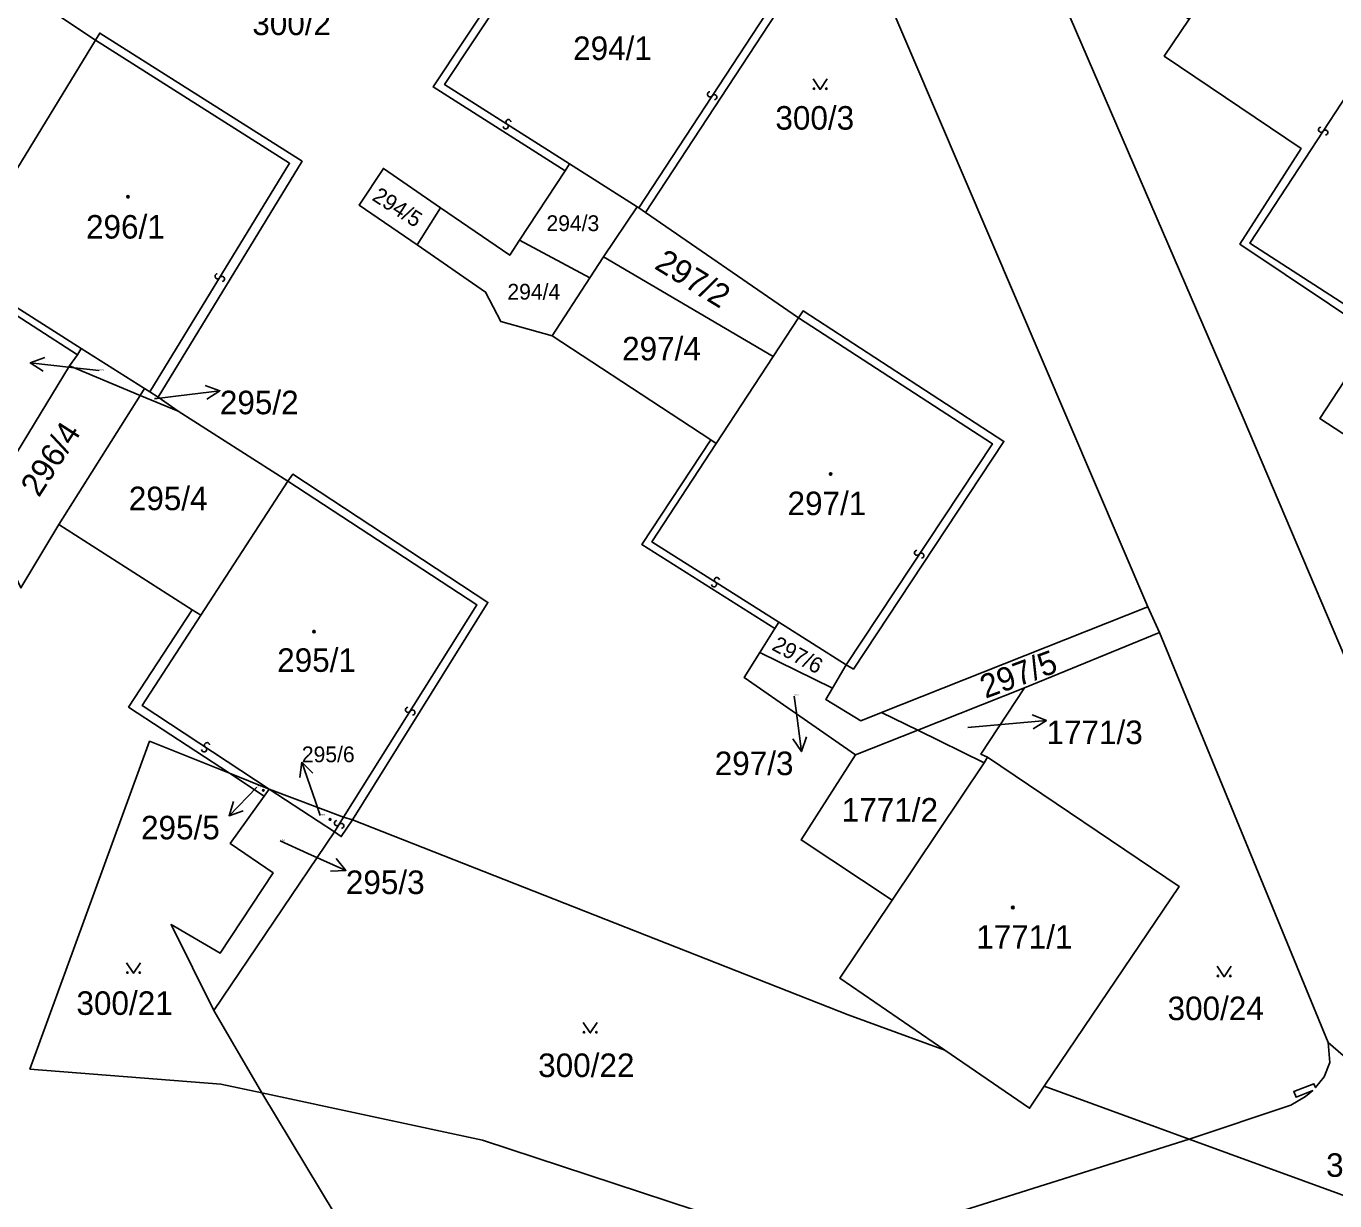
# Model space of a CAD drawing. Extents: x -598233 to -596890, y -1157848 to -1156431.
# Drawn here: x -597078.2 to -596983.7, y -1157365.9 to -1157281 of the extents above; entities that cross this region are included whole.
import ezdxf

# ---------------------------------------------------------------- set-up
doc = ezdxf.new("R2010")
doc.units = 0
for name, color, linetype in [('Level 1', 7, 'Continuous'), ('Level 13', 7, 'Continuous'), ('Level 3', 7, 'Continuous'), ('Level 4', 7, 'Continuous'), ('Level 5', 7, 'Continuous'), ('Level 57', 7, 'Continuous'), ('Level 60', 7, 'Continuous'), ('Vrstva 60', 7, 'Continuous')]:
    doc.layers.add(name, color=color, linetype=linetype)

msp = doc.modelspace()

# ---------------------------------------------------------------- linework, layer by layer
at = {"layer": 'Level 1'}
for points in [[(-596976.87, -1157340.88), (-596990.29, -1157309.32), (-597025.25, -1157228.4)], [(-596997.17, -1157322.98), (-597035.25, -1157233.91), (-597035.84, -1157232.86)], [(-597037.31, -1157269.12), (-597036.99, -1157268.61), (-597022.51, -1157277.8), (-597033.44, -1157294.49)], [(-597084.07, -1157274.81), (-597073.18, -1157282.05)], [(-597039.26, -1157291.48), (-597048.79, -1157285.42), (-597044.22, -1157278.51)], [(-596994.18, -1157280.52), (-596995.98, -1157283.2), (-596986.1, -1157289.88), (-596990.52, -1157296.78), (-596980.78, -1157303.32), (-596984.75, -1157309.37), (-596980.25, -1157312.32), (-596975.86, -1157305.71)], [(-597073.18, -1157282.05), (-597072.86, -1157281.54), (-597058.25, -1157290.79), (-597068.65, -1157307.84)], [(-597073.18, -1157282.05), (-597079.13, -1157291.8)], [(-597074.48, -1157304.77), (-597084.11, -1157298.56), (-597079.72, -1157291.42)], [(-597048.25, -1157294.15), (-597052.38, -1157291.31), (-597054.12, -1157293.97), (-597049.95, -1157296.84)], [(-597038.93, -1157290.98), (-597039.26, -1157291.48)], [(-597038.93, -1157290.98), (-597034.04, -1157294.08)], [(-597039.26, -1157291.48), (-597042.54, -1157296.49)], [(-597048.25, -1157294.15), (-597049.95, -1157296.84)], [(-597048.25, -1157294.15), (-597043.26, -1157297.59), (-597042.54, -1157296.49)], [(-597034.04, -1157294.08), (-597036.48, -1157297.69)], [(-597033.93, -1157294.15), (-597034.04, -1157294.08)], [(-597033.93, -1157294.15), (-597033.44, -1157294.49)], [(-597033.44, -1157294.49), (-597022.4, -1157302.1)], [(-597040.19, -1157303.4), (-597043.91, -1157302.36), (-597045, -1157300.25), (-597049.95, -1157296.84)], [(-597037.46, -1157299.21), (-597042.54, -1157296.49)], [(-597036.48, -1157297.69), (-597037.46, -1157299.21)], [(-597024.23, -1157304.9), (-597036.48, -1157297.69)], [(-597037.46, -1157299.21), (-597040.19, -1157303.4)], [(-597022.4, -1157302.1), (-597022.07, -1157301.6), (-597007.57, -1157311.03), (-597018.43, -1157327.48), (-597018.95, -1157327.17)], [(-597024.23, -1157304.9), (-597022.4, -1157302.1)], [(-597040.19, -1157303.4), (-597028.74, -1157310.92)], [(-597074.48, -1157304.77), (-597074.2, -1157304.31)], [(-597074.2, -1157304.31), (-597069.63, -1157307.21)], [(-597075.06, -1157305.58), (-597080.14, -1157313.91), (-597082.98, -1157312.32), (-597078.56, -1157321.62), (-597075.81, -1157317.03)], [(-597075.06, -1157305.58), (-597074.48, -1157304.77)], [(-597075.06, -1157305.58), (-597069.94, -1157307.71)], [(-597028.34, -1157311.18), (-597024.23, -1157304.9)], [(-597069.94, -1157307.71), (-597069.63, -1157307.21)], [(-597069.63, -1157307.21), (-597069.24, -1157307.46)], [(-597069.24, -1157307.46), (-597068.65, -1157307.84)], [(-597075.81, -1157317.03), (-597069.94, -1157307.71)], [(-597069.94, -1157307.71), (-597067.2, -1157308.85)], [(-597068.65, -1157307.84), (-597067.2, -1157308.85)], [(-597067.2, -1157308.85), (-597059.27, -1157313.9)], [(-597028.74, -1157310.92), (-597033.71, -1157318.49), (-597024.1, -1157324.56)], [(-597028.74, -1157310.92), (-597028.34, -1157311.18)], [(-597065.56, -1157323.59), (-597059.27, -1157313.9)], [(-597059.27, -1157313.9), (-597058.93, -1157313.4), (-597044.83, -1157322.66), (-597054.61, -1157338.36)], [(-597075.81, -1157317.03), (-597066.19, -1157323.19)], [(-597066.19, -1157323.19), (-597070.78, -1157330.22), (-597063.5, -1157335)], [(-597065.56, -1157323.59), (-597066.19, -1157323.19)], [(-596997.17, -1157322.98), (-597016.4, -1157330.61)], [(-596997.17, -1157322.98), (-596996.33, -1157324.84)], [(-597023.81, -1157324.1), (-597024.1, -1157324.56)], [(-597023.81, -1157324.1), (-597018.95, -1157327.17)], [(-597024.1, -1157324.56), (-597025.19, -1157326.28)], [(-597006.09, -1157328.83), (-596996.33, -1157324.84)], [(-596996.33, -1157324.84), (-596984.15, -1157354.46)], [(-597018.28, -1157333.68), (-597026.33, -1157328.08), (-597025.19, -1157326.28)], [(-597025.19, -1157326.28), (-597019.95, -1157328.86)], [(-597018.95, -1157327.17), (-597019.95, -1157328.86)], [(-597019.95, -1157328.86), (-597020.43, -1157329.67), (-597017.9, -1157331.21), (-597016.4, -1157330.61)], [(-597006.09, -1157328.83), (-597013.78, -1157331.89)], [(-597008.75, -1157333.85), (-597009.23, -1157333.63), (-597006.09, -1157328.83)], [(-597016.4, -1157330.61), (-597013.78, -1157331.89)], [(-597013.78, -1157331.89), (-597018.28, -1157333.68)], [(-597013.78, -1157331.89), (-597009, -1157334.25)], [(-597063.5, -1157335), (-597069.26, -1157332.69), (-597077.91, -1157356.37), (-597064.13, -1157357.46), (-597061.16, -1157358.1)], [(-597018.28, -1157333.68), (-597022.21, -1157339.82), (-597015.64, -1157344.18)], [(-597008.75, -1157333.85), (-597009, -1157334.25)], [(-597008.75, -1157333.85), (-596994.91, -1157343.18), (-597004.65, -1157357.62)], [(-597009, -1157334.25), (-597015.64, -1157344.18)], [(-597063.5, -1157335), (-597060.98, -1157336.65)], [(-597063.5, -1157335), (-597060.62, -1157336.15)], [(-597064.63, -1157352.14), (-597067.71, -1157345.94), (-597064.17, -1157348.01), (-597060.35, -1157342.21), (-597063.44, -1157340.07), (-597060.98, -1157336.65)], [(-597060.98, -1157336.65), (-597060.62, -1157336.15)], [(-597060.62, -1157336.15), (-597055.92, -1157339.24)], [(-597060.62, -1157336.15), (-597055.25, -1157338.18)], [(-597055.92, -1157339.24), (-597055.42, -1157339.58), (-597054.61, -1157338.36)], [(-597055.25, -1157338.18), (-597054.61, -1157338.36)], [(-597011.84, -1157355), (-597018.81, -1157352.46), (-597054.61, -1157338.36)], [(-597055.92, -1157339.24), (-597064.63, -1157352.14)], [(-597015.64, -1157344.18), (-597019.41, -1157349.82), (-597011.84, -1157355)], [(-597064.63, -1157352.14), (-597061.16, -1157358.1)], [(-596994.18, -1157361.44), (-596986.84, -1157358.98), (-596985.78, -1157358.36), (-596985.26, -1157357.93), (-596986.47, -1157358.41), (-596986.63, -1157358), (-596985.18, -1157357.43), (-596985.07, -1157357.71), (-596984.43, -1157356.93), (-596984.03, -1157355.91), (-596984.15, -1157354.46)], [(-596984.15, -1157354.46), (-596979.07, -1157358.86), (-596967.91, -1157360.97)], [(-597004.65, -1157357.62), (-597005.71, -1157359.2), (-597011.84, -1157355)], [(-597061.16, -1157358.1), (-597045.23, -1157361.52), (-597020.35, -1157369.69)], [(-597061.16, -1157358.1), (-597048.52, -1157379.06)], [(-597004.65, -1157357.62), (-596994.18, -1157361.44)], [(-597020.35, -1157369.69), (-596994.18, -1157361.44)], [(-596994.18, -1157361.44), (-596969.69, -1157370.37)]]:
    msp.add_lwpolyline(points, dxfattribs=at)
at = {"layer": 'Level 13'}
for centre, start, end in [((-597028.794, -1157285.959), 93.95306, 326.54306), ((-597028.487, -1157286.162), 274.16751, 146.26551), ((-597043.549, -1157288.275), 184.80631, 57.39631), ((-597043.35, -1157287.965), 5.02076, 237.11876), ((-596984.663, -1157288.517), 94.11796, 326.21596), ((-596984.357, -1157288.722), 273.90351, 146.49351), ((-597064.357, -1157299.103), 95.76801, 328.35801), ((-597064.043, -1157299.298), 275.98247, 148.08046), ((-597013.833, -1157319.078), 93.70898, 326.29898), ((-597013.527, -1157319.283), 273.92344, 146.02144), ((-597028.5, -1157321.355), 185.04311, 57.14111), ((-597028.301, -1157321.045), 4.82866, 237.41866), ((-597050.595, -1157330.421), 95.04887, 327.63887), ((-597050.285, -1157330.619), 275.26332, 147.36132), ((-597065.117, -1157332.977), 4.05837, 236.15637), ((-597065.322, -1157333.283), 183.84391, 56.43391), ((-597055.735, -1157338.61), 95.07676, 327.17475), ((-597055.425, -1157338.809), 274.8623, 147.4523)]:
    msp.add_arc(centre, 0.184, start, end, dxfattribs=at)
at = {"layer": 'Level 3'}
for points in [[(-597037.31, -1157269.12), (-597023.34, -1157277.97), (-597033.93, -1157294.15)], [(-597043.73, -1157278.84), (-597047.96, -1157285.26), (-597038.93, -1157290.98)], [(-596975.86, -1157305.71), (-596989.81, -1157296.71), (-596979.2, -1157280.53)], [(-597073.18, -1157282.05), (-597059.16, -1157290.94), (-597069.24, -1157307.46)], [(-597074.2, -1157304.31), (-597083.26, -1157298.57), (-597079.13, -1157291.8)], [(-597022.4, -1157302.1), (-597008.4, -1157311.2), (-597018.95, -1157327.17)], [(-597023.81, -1157324.1), (-597032.99, -1157318.29), (-597028.34, -1157311.18)], [(-597059.27, -1157313.9), (-597045.63, -1157322.85), (-597055.25, -1157338.18)], [(-597065.56, -1157323.59), (-597069.81, -1157330.11), (-597060.62, -1157336.15)], [(-597055.92, -1157339.24), (-597055.25, -1157338.18)]]:
    msp.add_lwpolyline(points, dxfattribs=at)
at = {"layer": 'Level 5'}
for points in [[(-597021.341, -1157284.85), (-597020.84, -1157285.6), (-597020.34, -1157284.85)], [(-597070.921, -1157348.7), (-597070.42, -1157349.45), (-597069.92, -1157348.7)], [(-596992.161, -1157348.95), (-596991.66, -1157349.7), (-596991.16, -1157348.95)], [(-597037.941, -1157353.01), (-597037.44, -1157353.76), (-597036.94, -1157353.01)]]:
    msp.add_lwpolyline(points, dxfattribs=at)
for centre, radius in [((-597021.29, -1157285.55), 0.05), ((-597020.391, -1157285.55), 0.05), ((-597070.83, -1157293.36), 0.09), ((-597070.83, -1157293.36), 0.0521), ((-597020.08, -1157313.39), 0.09), ((-597020.08, -1157313.39), 0.0521), ((-597057.39, -1157324.77), 0.09), ((-597057.39, -1157324.77), 0.0521), ((-597061.05, -1157336.24), 0.0612), ((-597061.05, -1157336.24), 0.0354), ((-597056.23, -1157338.34), 0.0612), ((-597056.23, -1157338.34), 0.0354), ((-597006.92, -1157344.7), 0.09), ((-597006.92, -1157344.7), 0.0521), ((-597070.87, -1157349.4), 0.05), ((-597069.971, -1157349.4), 0.05), ((-596992.11, -1157349.65), 0.05), ((-596991.211, -1157349.65), 0.05), ((-597037.89, -1157353.71), 0.05), ((-597036.991, -1157353.71), 0.05)]:
    msp.add_circle(centre, radius, dxfattribs=at)
at = {"layer": 'Level 57'}
for p, q in [((-597074.899, -1157305.697), (-597077.88, -1157305.36)), ((-597072.92, -1157305.92), (-597074.899, -1157305.697)), ((-597067.167, -1157307.743), (-597064.19, -1157307.37)), ((-597068.9, -1157307.96), (-597067.167, -1157307.743)), ((-597022.72, -1157329.43), (-597022.58, -1157330.467)), ((-597022.58, -1157330.467), (-597022.18, -1157333.44)), ((-597010.18, -1157331.71), (-597007.478, -1157331.468)), ((-597007.478, -1157331.468), (-597004.49, -1157331.2)), ((-597057.288, -1157337.045), (-597058.27, -1157334.21)), ((-597061.53, -1157336.01), (-597063.53, -1157338.08)), ((-597056.94, -1157338.05), (-597057.288, -1157337.045)), ((-597059.84, -1157339.89), (-597057.825, -1157340.798)), ((-597057.825, -1157340.798), (-597055.09, -1157342.03))]:
    msp.add_line(p, q, dxfattribs=at)
for points in [[(-597076.942, -1157305.969), (-597077.88, -1157305.36), (-597076.83, -1157304.976)], [(-597065.245, -1157306.998), (-597064.19, -1157307.37), (-597065.12, -1157307.991)], [(-597005.531, -1157330.791), (-597004.49, -1157331.2), (-597005.441, -1157331.787)], [(-597021.818, -1157332.382), (-597022.18, -1157333.44), (-597022.809, -1157332.516)], [(-597058.415, -1157335.319), (-597058.27, -1157334.21), (-597057.47, -1157334.992)], [(-597062.518, -1157337.723), (-597063.53, -1157338.08), (-597063.208, -1157337.057)], [(-597055.796, -1157341.164), (-597055.09, -1157342.03), (-597056.207, -1157342.075)]]:
    msp.add_lwpolyline(points, dxfattribs=at)
at = {"layer": 'Level 60'}
for points in [[(-597035.25, -1157233.91), (-596997.17, -1157322.98), (-597016.4, -1157330.61), (-597017.9, -1157331.21), (-597020.43, -1157329.67), (-597019.95, -1157328.86), (-597018.95, -1157327.17), (-597018.43, -1157327.48), (-597007.57, -1157311.03), (-597022.07, -1157301.6), (-597022.4, -1157302.1), (-597033.44, -1157294.49), (-597022.51, -1157277.8)], [(-597044.22, -1157278.51), (-597048.79, -1157285.42), (-597039.26, -1157291.48), (-597042.54, -1157296.49), (-597043.26, -1157297.59), (-597048.25, -1157294.15), (-597052.38, -1157291.31), (-597054.12, -1157293.97), (-597049.95, -1157296.84), (-597045, -1157300.25), (-597043.91, -1157302.36), (-597040.19, -1157303.4), (-597028.74, -1157310.92), (-597033.71, -1157318.49), (-597024.1, -1157324.56), (-597025.19, -1157326.28), (-597026.33, -1157328.08), (-597018.28, -1157333.68), (-597022.21, -1157339.82), (-597015.64, -1157344.18), (-597019.41, -1157349.82), (-597011.84, -1157355), (-597018.81, -1157352.46), (-597054.61, -1157338.36), (-597044.83, -1157322.66), (-597058.93, -1157313.4), (-597059.27, -1157313.9), (-597067.2, -1157308.85), (-597068.65, -1157307.84), (-597058.25, -1157290.79), (-597072.86, -1157281.54), (-597073.18, -1157282.05), (-597084.07, -1157274.81)], [(-597084.11, -1157298.56), (-597074.48, -1157304.77), (-597075.06, -1157305.58), (-597080.14, -1157313.91)], [(-597078.56, -1157321.62), (-597075.81, -1157317.03), (-597066.19, -1157323.19), (-597070.78, -1157330.22), (-597063.5, -1157335), (-597069.26, -1157332.69), (-597077.91, -1157356.37), (-597064.13, -1157357.46), (-597061.16, -1157358.1), (-597048.52, -1157379.06)]]:
    msp.add_lwpolyline(points, dxfattribs=at)
for points in [[(-597037.31, -1157269.12), (-597036.99, -1157268.61), (-597022.51, -1157277.8), (-597033.44, -1157294.49), (-597033.93, -1157294.15), (-597034.04, -1157294.08), (-597038.93, -1157290.98), (-597039.26, -1157291.48), (-597048.79, -1157285.42), (-597044.22, -1157278.51), (-597043.73, -1157278.84)], [(-597084.57, -1157274.48), (-597084.07, -1157274.81), (-597073.18, -1157282.05), (-597079.13, -1157291.8), (-597079.72, -1157291.42), (-597091.02, -1157284.14), (-597084.79, -1157274.33)], [(-596989.57, -1157273.9), (-596989.11, -1157274.2), (-596979.2, -1157280.53), (-596978.9, -1157280.07), (-596964.57, -1157289.44), (-596975.4, -1157306.01), (-596975.86, -1157305.71), (-596980.25, -1157312.32), (-596984.75, -1157309.37), (-596980.78, -1157303.32), (-596990.52, -1157296.78), (-596986.1, -1157289.88), (-596995.98, -1157283.2), (-596994.18, -1157280.52), (-596989.77, -1157273.77)], [(-597074.48, -1157304.77), (-597084.11, -1157298.56), (-597079.72, -1157291.42), (-597079.13, -1157291.8), (-597073.18, -1157282.05), (-597072.86, -1157281.54), (-597058.25, -1157290.79), (-597068.65, -1157307.84), (-597069.24, -1157307.46), (-597069.63, -1157307.21), (-597074.2, -1157304.31)], [(-597048.25, -1157294.15), (-597049.95, -1157296.84), (-597054.12, -1157293.97), (-597052.38, -1157291.31)], [(-597039.26, -1157291.48), (-597038.93, -1157290.98), (-597034.04, -1157294.08), (-597036.48, -1157297.69), (-597037.46, -1157299.21), (-597042.54, -1157296.49)], [(-597049.95, -1157296.84), (-597048.25, -1157294.15), (-597043.26, -1157297.59), (-597042.54, -1157296.49), (-597037.46, -1157299.21), (-597040.19, -1157303.4), (-597043.91, -1157302.36), (-597045, -1157300.25)], [(-597033.93, -1157294.15), (-597033.44, -1157294.49), (-597022.4, -1157302.1), (-597024.23, -1157304.9), (-597036.48, -1157297.69), (-597034.04, -1157294.08)], [(-597037.46, -1157299.21), (-597036.48, -1157297.69), (-597024.23, -1157304.9), (-597028.34, -1157311.18), (-597028.74, -1157310.92), (-597040.19, -1157303.4)], [(-597022.4, -1157302.1), (-597022.07, -1157301.6), (-597007.57, -1157311.03), (-597018.43, -1157327.48), (-597018.95, -1157327.17), (-597023.81, -1157324.1), (-597024.1, -1157324.56), (-597033.71, -1157318.49), (-597028.74, -1157310.92), (-597028.34, -1157311.18), (-597024.23, -1157304.9)], [(-597069.94, -1157307.71), (-597075.06, -1157305.58), (-597074.48, -1157304.77), (-597074.2, -1157304.31), (-597069.63, -1157307.21)], [(-597075.06, -1157305.58), (-597069.94, -1157307.71), (-597075.81, -1157317.03), (-597078.56, -1157321.62), (-597082.98, -1157312.32), (-597080.14, -1157313.91)], [(-597067.2, -1157308.85), (-597069.94, -1157307.71), (-597069.63, -1157307.21), (-597069.24, -1157307.46), (-597068.65, -1157307.84)], [(-597069.94, -1157307.71), (-597067.2, -1157308.85), (-597059.27, -1157313.9), (-597065.56, -1157323.59), (-597066.19, -1157323.19), (-597075.81, -1157317.03)], [(-597065.56, -1157323.59), (-597059.27, -1157313.9), (-597058.93, -1157313.4), (-597044.83, -1157322.66), (-597054.61, -1157338.36), (-597055.25, -1157338.18), (-597060.62, -1157336.15), (-597063.5, -1157335), (-597070.78, -1157330.22), (-597066.19, -1157323.19)], [(-596997.17, -1157322.98), (-596996.33, -1157324.84), (-597006.09, -1157328.83), (-597013.78, -1157331.89), (-597016.4, -1157330.61)], [(-597019.95, -1157328.86), (-597025.19, -1157326.28), (-597024.1, -1157324.56), (-597023.81, -1157324.1), (-597018.95, -1157327.17)], [(-597008.75, -1157333.85), (-597009.23, -1157333.63), (-597006.09, -1157328.83), (-596996.33, -1157324.84), (-596984.15, -1157354.46), (-596984.03, -1157355.91), (-596984.43, -1157356.93), (-596985.07, -1157357.71), (-596985.18, -1157357.43), (-596986.63, -1157358), (-596986.47, -1157358.41), (-596985.26, -1157357.93), (-596985.78, -1157358.36), (-596986.84, -1157358.98), (-596994.18, -1157361.44), (-597004.65, -1157357.62), (-596994.91, -1157343.18)], [(-597018.28, -1157333.68), (-597026.33, -1157328.08), (-597025.19, -1157326.28), (-597019.95, -1157328.86), (-597020.43, -1157329.67), (-597017.9, -1157331.21), (-597016.4, -1157330.61), (-597013.78, -1157331.89)], [(-597009.23, -1157333.63), (-597008.75, -1157333.85), (-597009, -1157334.25), (-597013.78, -1157331.89), (-597006.09, -1157328.83)], [(-597022.21, -1157339.82), (-597018.28, -1157333.68), (-597013.78, -1157331.89), (-597009, -1157334.25), (-597015.64, -1157344.18)], [(-597064.17, -1157348.01), (-597067.71, -1157345.94), (-597064.63, -1157352.14), (-597061.16, -1157358.1), (-597064.13, -1157357.46), (-597077.91, -1157356.37), (-597069.26, -1157332.69), (-597063.5, -1157335), (-597060.98, -1157336.65), (-597063.44, -1157340.07), (-597060.35, -1157342.21)], [(-597019.41, -1157349.82), (-597015.64, -1157344.18), (-597009, -1157334.25), (-597008.75, -1157333.85), (-596994.91, -1157343.18), (-597004.65, -1157357.62), (-597005.71, -1157359.2), (-597011.84, -1157355)], [(-597060.62, -1157336.15), (-597060.98, -1157336.65), (-597063.5, -1157335)], [(-597067.71, -1157345.94), (-597064.17, -1157348.01), (-597060.35, -1157342.21), (-597063.44, -1157340.07), (-597060.98, -1157336.65), (-597060.62, -1157336.15), (-597055.92, -1157339.24), (-597064.63, -1157352.14)], [(-597055.42, -1157339.58), (-597055.92, -1157339.24), (-597060.62, -1157336.15), (-597055.25, -1157338.18), (-597054.61, -1157338.36)], [(-597064.63, -1157352.14), (-597055.92, -1157339.24), (-597055.42, -1157339.58), (-597054.61, -1157338.36), (-597018.81, -1157352.46), (-597011.84, -1157355), (-597005.71, -1157359.2), (-597004.65, -1157357.62), (-596994.18, -1157361.44), (-597020.35, -1157369.69), (-597045.23, -1157361.52), (-597061.16, -1157358.1)], [(-596986.63, -1157358), (-596985.18, -1157357.43), (-596985.07, -1157357.71), (-596984.43, -1157356.93), (-596984.03, -1157355.91), (-596984.15, -1157354.46), (-596979.07, -1157358.86), (-596967.91, -1157360.97), (-596969.69, -1157370.37), (-596994.18, -1157361.44), (-596986.84, -1157358.98), (-596985.78, -1157358.36), (-596985.26, -1157357.93), (-596986.47, -1157358.41)], [(-597061.16, -1157358.1), (-597045.23, -1157361.52), (-597020.35, -1157369.69), (-597048.52, -1157379.06)], [(-596945.5, -1157380.48), (-596950.09, -1157391.04), (-597012.57, -1157372.25), (-597020.35, -1157369.69), (-596994.18, -1157361.44), (-596969.69, -1157370.37), (-596970.68, -1157375.59)]]:
    msp.add_lwpolyline(points, close=True, dxfattribs=at)
at = {"layer": 'Vrstva 60'}
for points in [[(-596981.93, -1157152.01), (-597001.79, -1157182.21), (-597006.24, -1157189.7), (-597022.7, -1157214.66), (-597022.77, -1157215.3), (-597022.52, -1157215.91), (-597022.05, -1157216.37), (-597020.36, -1157217.44), (-597025.94, -1157226.79), (-597025.25, -1157228.4), (-596990.29, -1157309.32), (-596976.87, -1157340.88)], [(-596980.25, -1157312.32), (-596984.75, -1157309.37), (-596980.78, -1157303.32), (-596990.52, -1157296.78), (-596986.1, -1157289.88), (-596995.98, -1157283.2), (-596994.18, -1157280.52), (-596998.7, -1157277.57), (-596994.59, -1157271.28), (-597004.13, -1157265.05), (-596999.42, -1157257.67), (-597009.18, -1157251.26), (-597007.89, -1157249.4), (-597012.54, -1157246.29), (-597008.06, -1157239.57), (-597017.46, -1157233.28), (-597012.82, -1157226.06), (-597019.01, -1157222.07), (-597016.95, -1157218.67)]]:
    msp.add_lwpolyline(points, dxfattribs=at)
msp.add_lwpolyline([(-596890.462, -1157375.615), (-596890.462, -1157365.886), (-596933.57, -1157357.79), (-596967.3, -1157351.7), (-596969.84, -1157351.21), (-596971.4, -1157350.65), (-596972.78, -1157349.62), (-596973.75, -1157347.88), (-596976.87, -1157340.88), (-596990.29, -1157309.32), (-597025.25, -1157228.4), (-597027.66, -1157229.43), (-597035.84, -1157232.86), (-597035.25, -1157233.91), (-596997.17, -1157322.98), (-596996.33, -1157324.84), (-596984.15, -1157354.46), (-596979.07, -1157358.86), (-596967.91, -1157360.97), (-596911.81, -1157371.58)], close=True, dxfattribs=at)

# ---------------------------------------------------------------- texts
at = {"layer": 'Level 4'}
for s, height, p in [('300/2', 1.7, (-597061.848, -1157281.68)), ('294/1', 1.7, (-597038.677, -1157283.48)), ('300/3', 1.7, (-597024.07, -1157288.51)), ('296/1', 1.7, (-597073.857, -1157296.38)), ('294/3', 1.14, (-597040.604, -1157295.84)), ('294/4', 1.14, (-597043.423, -1157300.79)), ('297/4', 1.7, (-597035.139, -1157305.18)), ('296/3', 0.1, (-597072.92, -1157305.92)), ('295/2', 0.1, (-597068.9, -1157307.96)), ('295/4', 1.7, (-597070.766, -1157316)), ('297/1', 1.7, (-597023.192, -1157316.36)), ('295/1', 1.7, (-597060.049, -1157327.68)), ('297/3', 0.1, (-597022.72, -1157329.43)), ('1771/3', 0.1, (-597010.18, -1157331.71)), ('295/5', 0.1, (-597061.53, -1157336.01)), ('1771/2', 1.7, (-597019.277, -1157338.5)), ('295/6', 0.1, (-597056.94, -1157338.05)), ('295/3', 0.1, (-597059.84, -1157339.89)), ('1771/1', 1.7, (-597009.565, -1157347.68)), ('300/21', 1.7, (-597074.549, -1157352.46)), ('300/24', 1.7, (-596995.746, -1157352.84)), ('300/22', 1.7, (-597041.201, -1157356.95)), ('300/26', 1.7, (-596984.296, -1157364.16))]:
    msp.add_text(s, height=height, dxfattribs=at).set_placement(p)
for s, height, rotation, p in [('294/5', 1.14, 327.17592, (-597053.267, -1157293.557)), ('297/2', 1.7, 328.55787, (-597032.885, -1157298.501)), ('296/4', 1.7, 57.05352, (-597077.263, -1157315.137)), ('297/6', 1.14, 331.51905, (-597024.402, -1157326.048)), ('297/5', 1.7, 20.32587, (-597008.897, -1157329.627))]:
    msp.add_text(s, height=height, rotation=rotation, dxfattribs=at).set_placement(p)
at = {"layer": 'Level 57'}
for s, height, p in [('295/2', 1.7, (-597064.19, -1157309.07)), ('1771/3', 1.7, (-597004.49, -1157332.9)), ('295/6', 1.14, (-597058.27, -1157334.21)), ('297/3', 1.7, (-597028.451, -1157335.14)), ('295/5', 1.7, (-597069.884, -1157339.78)), ('295/3', 1.7, (-597055.09, -1157343.73))]:
    msp.add_text(s, height=height, dxfattribs=at).set_placement(p)

doc.saveas('drawing.dxf')
